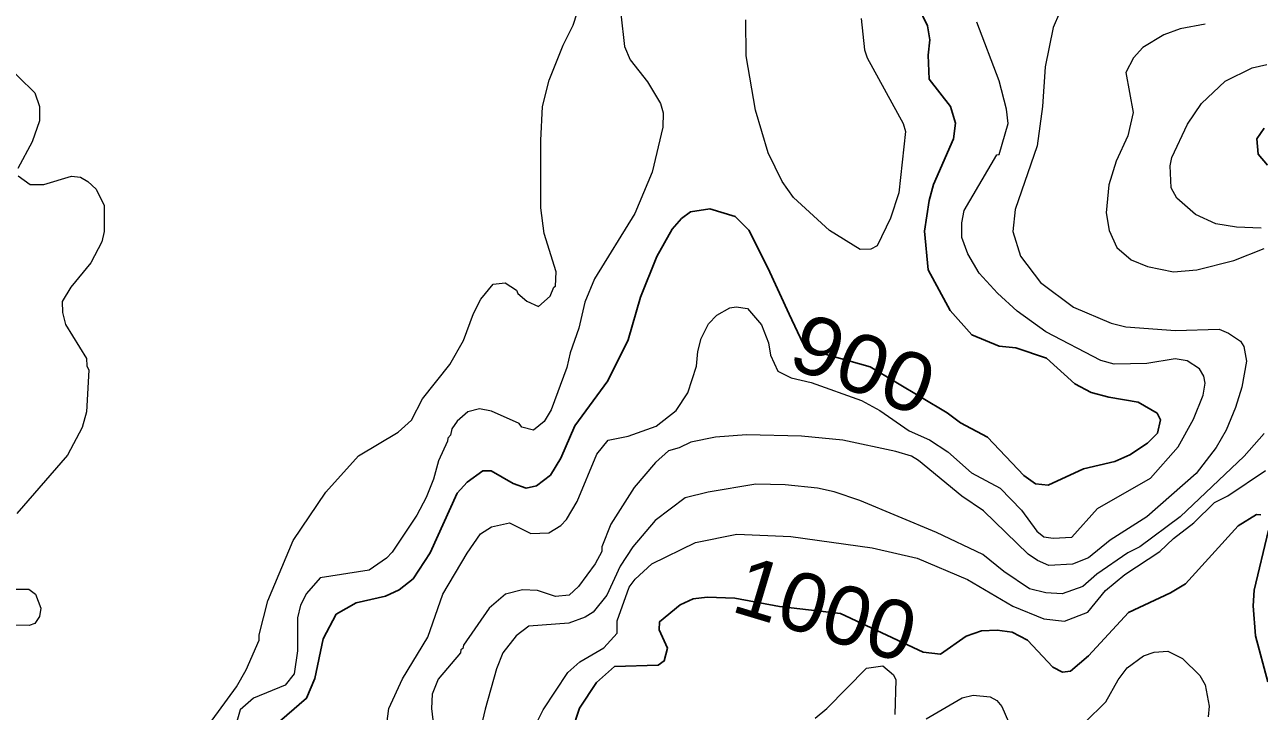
# Model space of a CAD drawing. Extents: x 598.3 to 623.2, y 6902.2 to 6930.1.
# Drawn here: x 616.767 to 618.452, y 6919.771 to 6920.708 of the extents above; entities that cross this region are included whole.
import ezdxf
from ezdxf.enums import TextEntityAlignment as Align

# ---------------------------------------------------------------- set-up
doc = ezdxf.new("R2010")
doc.units = 0
doc.header["$LTSCALE"] = 0.032
doc.layers.add('1', color=7, linetype='Continuous', lineweight=25)
doc.layers.add('2', color=7, linetype='Continuous', lineweight=13)
doc.layers.add('61', color=7, linetype='Continuous')

msp = doc.modelspace()

# ---------------------------------------------------------------- linework, layer by layer
at = {"layer": '1'}
for points in [[(617.9799, 6920.746), (617.9994, 6920.7061), (618.0023, 6920.6868), (618, 6920.666), (618.0016, 6920.6331), (618.0305, 6920.5961), (618.0372, 6920.5731), (618.0346, 6920.5518), (618.0075, 6920.4896), (618.0015, 6920.4679), (617.9952, 6920.4261), (618.0002, 6920.3734), (618.0303, 6920.318), (618.0597, 6920.2846), (618.0972, 6920.2692), (618.1198, 6920.2671), (618.1618, 6920.2526), (618.2002, 6920.2176), (618.2227, 6920.206), (618.2469, 6920.1994), (618.2865, 6920.1927), (618.3128, 6920.1776), (618.3171, 6920.1687), (618.313, 6920.1504), (618.2993, 6920.1367), (618.2755, 6920.1208), (618.2548, 6920.112), (618.212, 6920.102), (618.164, 6920.0795), (618.1467, 6920.0813), (618.1308, 6920.0926), (618.0809, 6920.1449), (618.0444, 6920.1647), (618.0258, 6920.1781), (617.9209, 6920.2412)], [(618.4587, 6920.5663), (618.4488, 6920.5517), (618.4503, 6920.5308), (618.4632, 6920.5162)], [(617.9209, 6920.2412), (617.8547, 6920.2596), (617.8293, 6920.2723), (617.8102, 6920.3126), (617.7813, 6920.3759), (617.7555, 6920.4274), (617.7368, 6920.446), (617.7021, 6920.4565), (617.6759, 6920.4523), (617.6635, 6920.4431), (617.6509, 6920.4288), (617.6299, 6920.3916), (617.6076, 6920.3358), (617.5906, 6920.2776), (617.563, 6920.2221), (617.5177, 6920.1606), (617.4989, 6920.1166), (617.4845, 6920.0934), (617.4655, 6920.0785), (617.4514, 6920.0754), (617.4339, 6920.082), (617.4036, 6920.0994), (617.3922, 6920.0992), (617.3707, 6920.0839), (617.3571, 6920.0685), (617.3202, 6919.9875), (617.2971, 6919.9521), (617.2782, 6919.9371), (617.2592, 6919.9282), (617.2196, 6919.919), (617.1919, 6919.9035), (617.1742, 6919.8703), (617.163, 6919.8158), (617.1517, 6919.789), (617.0981, 6919.743)], [(617.5143, 6919.7453), (617.5244, 6919.7757), (617.5473, 6919.8104), (617.572, 6919.8324), (617.6316, 6919.8342), (617.6397, 6919.8399), (617.6445, 6919.8575), (617.633, 6919.8825), (617.6335, 6919.8934), (617.6614, 6919.9165), (617.6794, 6919.9247), (617.6985, 6919.9271), (617.7364, 6919.9255), (617.7973, 6919.9141), (617.8804, 6919.9047), (617.9933, 6919.8517), (618.0167, 6919.849), (618.0519, 6919.8737), (618.0728, 6919.881), (618.0941, 6919.8818), (618.1149, 6919.8794), (618.1357, 6919.8683), (618.1702, 6919.8315), (618.1835, 6919.8245), (618.1944, 6919.826), (618.2191, 6919.8468), (618.2736, 6919.9061), (618.3308, 6919.9327), (618.3513, 6919.9451), (618.4231, 6920.0241), (618.4481, 6920.0395), (618.4541, 6920.039)], [(618.4646, 6920.0181), (618.4451, 6919.9366), (618.4436, 6919.9151), (618.4468, 6919.874), (618.4636, 6919.8114)]]:
    msp.add_lwpolyline(points, dxfattribs=at)
at = {"layer": '2'}
for points in [[(617.0106, 6919.7424), (617.0559, 6919.8047), (617.0694, 6919.8277), (617.0868, 6919.8683), (617.0869, 6919.8757), (617.0989, 6919.9221), (617.1333, 6920.0041), (617.1782, 6920.0701), (617.2228, 6920.1196), (617.2765, 6920.1518), (617.2949, 6920.1684), (617.3101, 6920.1973), (617.3474, 6920.2443), (617.366, 6920.2767), (617.3797, 6920.3139), (617.3895, 6920.3333), (617.4065, 6920.3536), (617.4226, 6920.3554), (617.438, 6920.3457), (617.4399, 6920.3409), (617.4522, 6920.3307), (617.4682, 6920.3231), (617.4843, 6920.3375), (617.4891, 6920.3495), (617.4916, 6920.3509), (617.4924, 6920.3707), (617.4762, 6920.4226), (617.4714, 6920.4577), (617.4713, 6920.5494), (617.4738, 6920.5961), (617.4828, 6920.6317), (617.502, 6920.6798), (617.5154, 6920.7069), (617.5361, 6920.7705)], [(618.1795, 6920.7235), (618.1706, 6920.7037), (618.1597, 6920.6502), (618.1563, 6920.5961), (618.1489, 6920.5422), (618.1187, 6920.4557), (618.1158, 6920.4256), (618.1261, 6920.3921), (618.1534, 6920.3558), (618.1986, 6920.3225), (618.25, 6920.3007), (618.2701, 6920.2956), (618.3377, 6920.2907), (618.3974, 6920.2922), (618.4101, 6920.2871), (618.4265, 6920.276), (618.4311, 6920.2688), (618.4346, 6920.2488), (618.428, 6920.2132), (618.4196, 6920.1856), (618.4068, 6920.1548)], [(617.5806, 6920.7225), (617.5857, 6920.6779), (617.5932, 6920.6595), (617.6172, 6920.6296), (617.6347, 6920.6001), (617.6382, 6920.5872), (617.638, 6920.5678), (617.6235, 6920.5066), (617.5999, 6920.4499), (617.5449, 6920.3609), (617.5313, 6920.329), (617.5233, 6920.2937), (617.5115, 6920.2603), (617.507, 6920.2399), (617.4857, 6920.1825), (617.4758, 6920.1666), (617.4613, 6920.1547), (617.4454, 6920.1587), (617.442, 6920.1636), (617.404, 6920.1806), (617.3878, 6920.1837), (617.3716, 6920.1796), (617.3574, 6920.1669), (617.35, 6920.1566), (617.3483, 6920.1476), (617.3443, 6920.1439), (617.3442, 6920.1395), (617.3317, 6920.1126), (617.3249, 6920.0877), (617.3149, 6920.0627), (617.302, 6920.0387), (617.2687, 6919.9882), (617.2609, 6919.9799), (617.2372, 6919.9636), (617.1701, 6919.9532), (617.1516, 6919.932), (617.1436, 6919.9161), (617.1395, 6919.8988), (617.1394, 6919.8538), (617.1347, 6919.8222), (617.1226, 6919.8068), (617.0794, 6919.789), (617.061, 6919.7732), (617.0537, 6919.7478)], [(617.7116, 6920.3115), (617.7296, 6920.3213), (617.7379, 6920.3229), (617.7537, 6920.3205), (617.7724, 6920.2981), (617.7822, 6920.2739), (617.7848, 6920.2569), (617.7949, 6920.2353), (617.8133, 6920.226), (617.8402, 6920.2197), (617.909, 6920.1949), (617.9342, 6920.1815), (617.9743, 6920.1537), (618.0018, 6920.1416), (618.027, 6920.1251), (618.0592, 6920.0965), (618.0985, 6920.0755), (618.1277, 6920.0456), (618.1482, 6920.017), (618.1579, 6920.009), (618.1705, 6920.0073), (618.196, 6920.0086), (618.2311, 6920.048), (618.3037, 6920.0892), (618.3412, 6920.1321), (618.3624, 6920.1695), (618.3756, 6920.2022), (618.378, 6920.2189), (618.3763, 6920.2282), (618.3703, 6920.2384), (618.3535, 6920.2491), (618.337, 6920.2517), (618.2984, 6920.2454), (618.2541, 6920.2444), (618.2358, 6920.2496), (618.1606, 6920.2885), (618.1215, 6920.3167), (618.0949, 6920.3413), (618.0697, 6920.3689), (618.0542, 6920.3953), (618.0462, 6920.4175), (618.0462, 6920.4374), (618.0494, 6920.4541), (618.0939, 6920.5301), (618.0971, 6920.5305), (618.1092, 6920.5727), (618.1069, 6920.5924), (618.0972, 6920.6309), (618.0663, 6920.711)], [(617.8008, 6920.4938), (617.7819, 6920.533), (617.7643, 6920.591), (617.7515, 6920.6649), (617.7514, 6920.7143)], [(617.9085, 6920.7162), (617.9134, 6920.6733), (617.9169, 6920.6622), (617.9658, 6920.5726), (617.9691, 6920.5618), (617.9601, 6920.4783), (617.9489, 6920.4436), (617.9304, 6920.4059), (617.9219, 6920.4015), (617.9074, 6920.4009), (617.8652, 6920.427), (617.8164, 6920.4717), (617.8008, 6920.4938)], [(618.3782, 6920.7083), (618.3442, 6920.7017), (618.3216, 6920.6935), (618.2929, 6920.6766), (618.2803, 6920.6624), (618.2697, 6920.6424), (618.28, 6920.5877), (618.2724, 6920.5559), (618.2567, 6920.5213), (618.2469, 6920.4892), (618.2429, 6920.4511), (618.2471, 6920.4268), (618.2578, 6920.4037), (618.2771, 6920.3868), (618.2995, 6920.3778), (618.3351, 6920.3707), (618.3666, 6920.3731), (618.4174, 6920.3861), (618.4589, 6920.4023)], [(616.7361, 6920.6583), (616.7807, 6920.6146), (616.7873, 6920.5958), (616.7873, 6920.5765), (616.7771, 6920.5478), (616.7576, 6920.5116)], [(618.4548, 6920.4299), (618.4208, 6920.4316), (618.3927, 6920.4361), (618.3651, 6920.4485), (618.3394, 6920.4711), (618.3319, 6920.485), (618.3303, 6920.5152), (618.3327, 6920.5265), (618.3539, 6920.5721), (618.3732, 6920.5999), (618.4055, 6920.6306), (618.4422, 6920.6485), (618.4625, 6920.6534)], [(616.7579, 6920.5014), (616.7745, 6920.4898), (616.7933, 6920.4894), (616.831, 6920.5011), (616.843, 6920.4994), (616.8532, 6920.4937), (616.8644, 6920.4831), (616.8754, 6920.4611), (616.8755, 6920.4256), (616.8724, 6920.4114), (616.8572, 6920.3826), (616.8298, 6920.3494), (616.8182, 6920.3303), (616.8188, 6920.315), (616.8227, 6920.2987), (616.8513, 6920.2523), (616.8517, 6920.2423), (616.8544, 6920.2366), (616.8515, 6920.1795), (616.8454, 6920.1582), (616.8256, 6920.1207), (616.7563, 6920.0409)], [(617.2593, 6919.74), (617.2642, 6919.7753), (617.2827, 6919.8155), (617.3171, 6919.8722), (617.3376, 6919.931), (617.3708, 6919.9869), (617.3891, 6920.0131), (617.4042, 6920.0226), (617.4287, 6920.0282), (617.4579, 6920.0139), (617.4822, 6920.0147), (617.4989, 6920.0245), (617.5064, 6920.0329), (617.521, 6920.0572), (617.548, 6920.1217), (617.5635, 6920.1411), (617.5906, 6920.1466), (617.629, 6920.1602), (617.656, 6920.1814), (617.672, 6920.2054), (617.6841, 6920.2418), (617.6858, 6920.2621), (617.6901, 6920.2795), (617.7001, 6920.2998), (617.7116, 6920.3115)], [(618.4068, 6920.1548), (618.3932, 6920.131), (618.366, 6920.0957), (618.2986, 6920.0366), (618.2485, 6920.0048), (618.2191, 6919.9805), (618.1972, 6919.9717), (618.1647, 6919.9701), (618.1495, 6919.9767), (618.1365, 6919.9856), (618.0758, 6920.0447), (618.0459, 6920.0647), (617.987, 6920.1133), (617.9773, 6920.119), (617.956, 6920.1256), (617.8837, 6920.1409), (617.8273, 6920.1465), (617.752, 6920.1481), (617.71, 6920.1449), (617.6762, 6920.1384), (617.6601, 6920.1305), (617.6455, 6920.1265), (617.628, 6920.1106), (617.5986, 6920.0763), (617.5671, 6920.0265), (617.5549, 6919.9956), (617.5547, 6919.989), (617.5457, 6919.9723), (617.5227, 6919.9414), (617.5101, 6919.9298), (617.4914, 6919.928), (617.467, 6919.936), (617.4466, 6919.9369), (617.4234, 6919.931), (617.401, 6919.9118), (617.3657, 6919.8614), (617.3652, 6919.8568), (617.3621, 6919.8549), (617.3617, 6919.8508), (617.3312, 6919.8153), (617.3233, 6919.7947), (617.3224, 6919.775), (617.3249, 6919.7518)], [(618.4589, 6920.1499), (618.4313, 6920.119), (618.3441, 6920.0363), (618.289, 6919.9957), (618.2724, 6919.9874), (618.2303, 6919.9583), (618.2111, 6919.9413), (618.1832, 6919.9313), (618.1605, 6919.9328), (618.1382, 6919.9383), (618.1034, 6919.9621), (618.0747, 6919.9853), (618.0116, 6920.0153), (617.907, 6920.0588), (617.8718, 6920.0705), (617.8491, 6920.0754), (617.8047, 6920.0801), (617.7651, 6920.0811), (617.6999, 6920.0703), (617.6686, 6920.0625), (617.6275, 6920.0315), (617.5972, 6919.9957)], [(617.4637, 6919.7513), (617.4744, 6919.7732), (617.5082, 6919.8241), (617.5247, 6919.8387), (617.5576, 6919.8579), (617.5756, 6919.8778), (617.5758, 6919.8948), (617.5921, 6919.9404), (617.6, 6919.9514), (617.6228, 6919.9725), (617.6826, 6920.0016), (617.739, 6920.0129), (617.8127, 6920.0097), (617.9237, 6919.9944), (617.9851, 6919.9799), (618.054, 6919.9512), (618.1158, 6919.9145), (618.158, 6919.8974), (618.1861, 6919.894), (618.2179, 6919.9064), (618.242, 6919.9361), (618.2687, 6919.9579), (618.3161, 6919.989), (618.3348, 6920.0069), (618.3626, 6920.0284), (618.391, 6920.0558), (618.409, 6920.0653), (618.4603, 6920.0996)], [(617.5972, 6919.9957), (617.5795, 6919.969), (617.5616, 6919.9295), (617.5428, 6919.9063), (617.5319, 6919.8995), (617.5097, 6919.8916), (617.4551, 6919.8873), (617.4377, 6919.874), (617.4194, 6919.8509), (617.4108, 6919.829), (617.3954, 6919.7744), (617.3614, 6919.6299)], [(616.7548, 6919.9377), (616.7725, 6919.9377), (616.7817, 6919.931), (616.789, 6919.9121), (616.7874, 6919.9006), (616.781, 6919.891), (616.7733, 6919.8884), (616.6934, 6919.8891)], [(618.2719, 6919.8307), (618.2938, 6919.847), (618.3086, 6919.8521), (618.3273, 6919.8534), (618.347, 6919.8432), (618.3708, 6919.8202), (618.378, 6919.8072), (618.3835, 6919.7785), (618.3821, 6919.7639)], [(617.8459, 6919.7619), (617.8618, 6919.7753), (617.9159, 6919.83), (617.9383, 6919.8331), (617.953, 6919.8211), (617.9561, 6919.814), (617.9547, 6919.7667)], [(618.2141, 6919.7562), (618.2424, 6919.7842), (618.2595, 6919.8141), (618.2719, 6919.8307)], [(617.9972, 6919.7608), (618.0463, 6919.7896), (618.0614, 6919.7935), (618.0846, 6919.7911), (618.094, 6919.7861), (618.1006, 6919.7777), (618.1099, 6919.7567)]]:
    msp.add_lwpolyline(points, dxfattribs=at)

# ---------------------------------------------------------------- texts
at = {"layer": '61'}
for s, rotation, width, p in [('900', 339.146, 1.1, (617.8972, 6920.2074)), ('1000', 343.301, 1.05, (617.8486, 6919.8724))]:
    msp.add_text(s, height=0.08, rotation=rotation, dxfattribs=dict(at, width=width)).set_placement(p, align=Align.CENTER)

doc.saveas('drawing.dxf')
